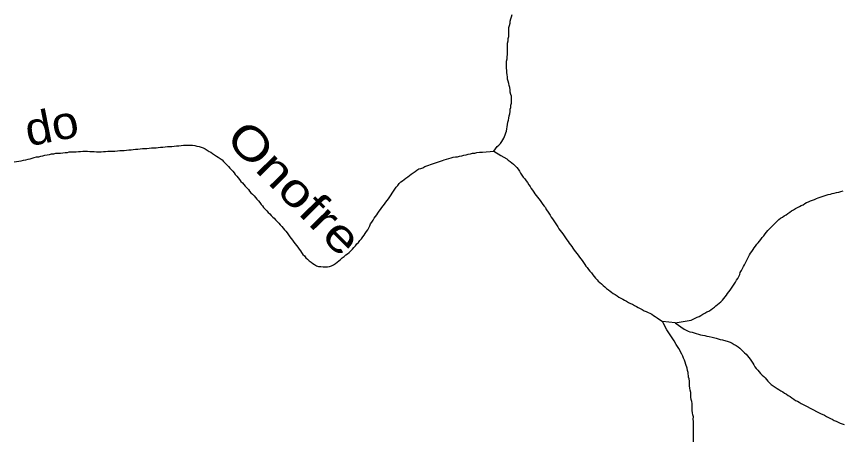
# Model space of a CAD drawing. Extents: x 652.3 to 678, y 7316.9 to 7344.9.
# Drawn here: x 664.125 to 666.148, y 7335.067 to 7336.104 of the extents above; entities that cross this region are included whole.
import ezdxf
from ezdxf.enums import TextEntityAlignment as Align

# ---------------------------------------------------------------- set-up
doc = ezdxf.new("R2010")
doc.units = 0
doc.header["$LTSCALE"] = 0.032
doc.layers.add('61', color=7, linetype='Continuous')
doc.layers.add('7', color=7, linetype='Continuous', lineweight=25)

msp = doc.modelspace()

# ---------------------------------------------------------------- linework, layer by layer
at = {"layer": '7'}
msp.add_line((665.7378, 7335.3533), (665.7067, 7335.3564), dxfattribs=at)
for points in [[(665.2937, 7335.774), (665.3025, 7335.7852), (665.3064, 7335.7891), (665.3104, 7335.7931), (665.3136, 7335.7979), (665.3184, 7335.8058), (665.3215, 7335.8138), (665.3231, 7335.8186), (665.3247, 7335.8234), (665.3255, 7335.8289), (665.3271, 7335.8337), (665.3279, 7335.8393), (665.3287, 7335.8448), (665.3303, 7335.8496), (665.3311, 7335.8552), (665.3319, 7335.8607), (665.3335, 7335.8655), (665.3343, 7335.8711), (665.3343, 7335.8767), (665.3359, 7335.8814), (665.3359, 7335.887), (665.3375, 7335.8918), (665.3375, 7335.9085), (665.3359, 7335.9133), (665.3343, 7335.9188), (665.3343, 7335.9244), (665.3335, 7335.93), (665.3319, 7335.9347), (665.3311, 7335.9403), (665.3295, 7335.9459), (665.3279, 7335.9507), (665.3279, 7335.9562), (665.3263, 7335.961), (665.3255, 7335.9666), (665.3255, 7335.9721), (665.3247, 7335.9777), (665.3247, 7335.9944), (665.3263, 7336), (665.3271, 7336.0056), (665.3279, 7336.0111), (665.3279, 7336.039), (665.3295, 7336.0446), (665.3295, 7336.0501), (665.3311, 7336.0549), (665.3311, 7336.0772), (665.3327, 7336.082), (665.3343, 7336.0875), (665.3343, 7336.0931), (665.3359, 7336.0987), (665.3375, 7336.1034), (665.3391, 7336.109)], [(664.2712, 7335.7724), (664.2768, 7335.7732), (664.2824, 7335.7732), (664.2879, 7335.774), (664.2935, 7335.774), (664.2991, 7335.774), (664.3047, 7335.7732), (664.3102, 7335.7732), (664.3158, 7335.7732), (664.3214, 7335.7724), (664.3269, 7335.7724), (664.3325, 7335.7724), (664.3381, 7335.7732), (664.3436, 7335.7732), (664.3492, 7335.774), (664.3548, 7335.774), (664.3604, 7335.774), (664.3659, 7335.774), (664.3723, 7335.7748), (664.3779, 7335.7756), (664.3834, 7335.7756), (664.389, 7335.7756), (664.3946, 7335.7764), (664.4001, 7335.7772), (664.4057, 7335.7772), (664.4113, 7335.778), (664.4169, 7335.7788), (664.4224, 7335.7788), (664.428, 7335.7796), (664.4336, 7335.7804), (664.4391, 7335.7804), (664.4447, 7335.7804), (664.4503, 7335.7812), (664.4558, 7335.782), (664.4614, 7335.782), (664.467, 7335.782), (664.4725, 7335.7828), (664.4781, 7335.7836), (664.4837, 7335.7836), (664.4893, 7335.7844), (664.4948, 7335.7852), (664.5004, 7335.7852), (664.506, 7335.7852), (664.5115, 7335.786), (664.5171, 7335.7868), (664.5227, 7335.7868), (664.5282, 7335.7875), (664.5338, 7335.7883), (664.5394, 7335.7883), (664.545, 7335.7883), (664.5505, 7335.7883), (664.5561, 7335.7883), (664.5617, 7335.7875), (664.5672, 7335.786), (664.5728, 7335.7852), (664.5776, 7335.7836), (664.5824, 7335.782), (664.5871, 7335.7796), (664.5919, 7335.7764), (664.5967, 7335.7732), (664.6015, 7335.7716), (664.6054, 7335.7684), (664.6102, 7335.7653), (664.615, 7335.7621), (664.619, 7335.7589), (664.6237, 7335.7557), (664.6285, 7335.7525), (664.6325, 7335.7486), (664.6365, 7335.7446), (664.6404, 7335.7406), (664.6444, 7335.7366), (664.6476, 7335.7326), (664.6508, 7335.7287), (664.6548, 7335.7247), (664.6579, 7335.7207), (664.6611, 7335.7167), (664.6651, 7335.7128), (664.6683, 7335.7088), (664.6715, 7335.7048), (664.6747, 7335.7), (664.6786, 7335.696), (664.6818, 7335.6921), (664.685, 7335.6881), (664.689, 7335.6841), (664.693, 7335.6801), (664.6961, 7335.6761), (664.6993, 7335.6722), (664.7033, 7335.6682), (664.7073, 7335.6642), (664.7105, 7335.6602), (664.7136, 7335.6563), (664.7176, 7335.6523), (664.7208, 7335.6483), (664.724, 7335.6435), (664.728, 7335.6403), (664.7304, 7335.6356), (664.7343, 7335.6316), (664.7383, 7335.6276), (664.7415, 7335.6236), (664.7455, 7335.6205), (664.7487, 7335.6165)], [(665.2665, 7335.7716), (665.2937, 7335.774), (665.2937, 7335.774)], [(665.2937, 7335.774), (665.3112, 7335.7637), (665.3255, 7335.7549), (665.3295, 7335.7517), (665.3343, 7335.7486), (665.3383, 7335.7454), (665.3422, 7335.7422), (665.3462, 7335.7382), (665.3502, 7335.7342), (665.3534, 7335.7295), (665.3566, 7335.7247), (665.3597, 7335.7199), (665.3629, 7335.7151), (665.3661, 7335.7104), (665.3701, 7335.7064), (665.3733, 7335.7016), (665.3765, 7335.6968), (665.3796, 7335.6913), (665.3828, 7335.6873), (665.3852, 7335.6825), (665.3884, 7335.6785), (665.3916, 7335.6738), (665.3948, 7335.669), (665.3979, 7335.665), (665.4011, 7335.661), (665.4043, 7335.6571), (665.4075, 7335.6531), (665.4107, 7335.6483), (665.4138, 7335.6435), (665.417, 7335.6395), (665.4202, 7335.6356), (665.4226, 7335.6308), (665.4258, 7335.6268), (665.429, 7335.622), (665.4321, 7335.6173), (665.4345, 7335.6125), (665.4377, 7335.6077), (665.4409, 7335.6029), (665.4441, 7335.5982), (665.4473, 7335.5934), (665.4505, 7335.5886), (665.4536, 7335.5838), (665.4568, 7335.5791), (665.46, 7335.5751), (665.4632, 7335.5711), (665.4664, 7335.5663), (665.4695, 7335.5616), (665.4727, 7335.5568), (665.4759, 7335.5528), (665.4783, 7335.548), (665.4815, 7335.5441), (665.4847, 7335.5401), (665.4878, 7335.5361), (665.491, 7335.5313), (665.4942, 7335.5274), (665.4974, 7335.5234), (665.5006, 7335.5186), (665.5038, 7335.5138), (665.5069, 7335.5099), (665.5101, 7335.5059), (665.5133, 7335.5011), (665.5165, 7335.4963), (665.5197, 7335.4923), (665.5229, 7335.4884), (665.526, 7335.4836), (665.5292, 7335.4796), (665.5332, 7335.4756), (665.5364, 7335.4709), (665.5396, 7335.4669), (665.5427, 7335.4629)], [(664.1193, 7335.7478), (664.1256, 7335.7486), (664.1312, 7335.7494), (664.1368, 7335.7501), (664.1423, 7335.7517), (664.1479, 7335.7525), (664.1535, 7335.7541), (664.159, 7335.7549), (664.1638, 7335.7565), (664.1686, 7335.7581), (664.1742, 7335.7597), (664.1797, 7335.7605), (664.1845, 7335.7621), (664.1901, 7335.7629), (664.1949, 7335.7645), (664.2004, 7335.7653), (664.206, 7335.7661), (664.2108, 7335.7677), (664.2163, 7335.7677), (664.2219, 7335.7692), (664.2275, 7335.7692), (664.233, 7335.7692), (664.2386, 7335.77), (664.2442, 7335.7708), (664.2498, 7335.7708), (664.2545, 7335.7724), (664.2601, 7335.7724), (664.2657, 7335.7724), (664.2712, 7335.7724)], [(665.125, 7335.7366), (665.1298, 7335.7382), (665.1346, 7335.7398), (665.1393, 7335.7414), (665.1441, 7335.743), (665.1489, 7335.7446), (665.1537, 7335.7462), (665.1584, 7335.7478), (665.1632, 7335.7494), (665.168, 7335.7509), (665.1728, 7335.7525), (665.1783, 7335.7541), (665.1839, 7335.7557), (665.1895, 7335.7573), (665.1942, 7335.7589), (665.1998, 7335.7597), (665.2054, 7335.7605), (665.2102, 7335.7621), (665.2157, 7335.7629), (665.2205, 7335.7645), (665.2261, 7335.7653), (665.2316, 7335.7669), (665.2372, 7335.7677), (665.242, 7335.7692), (665.2475, 7335.7692), (665.2523, 7335.7708), (665.2587, 7335.7716), (665.2643, 7335.7716), (665.2665, 7335.7716)], [(664.7487, 7335.6165), (664.7526, 7335.6125), (664.7566, 7335.6093), (664.7598, 7335.6053), (664.7638, 7335.6014), (664.7677, 7335.5974), (664.7709, 7335.5934), (664.7749, 7335.5894), (664.7781, 7335.5854), (664.7813, 7335.5815), (664.7845, 7335.5775), (664.7884, 7335.5735), (664.7916, 7335.5687), (664.7948, 7335.564), (664.798, 7335.56), (664.8012, 7335.556), (664.8044, 7335.5512), (664.8075, 7335.5465), (664.8107, 7335.5425), (664.8139, 7335.5385), (664.8171, 7335.5337), (664.8203, 7335.5297), (664.8234, 7335.5258), (664.8266, 7335.521), (664.8306, 7335.517), (664.8338, 7335.5122), (664.8378, 7335.5091), (664.8417, 7335.5051), (664.8465, 7335.5019), (664.8505, 7335.4987), (664.8553, 7335.4963), (664.86, 7335.4931), (664.8648, 7335.4916), (664.8704, 7335.4908), (664.876, 7335.49), (664.8815, 7335.49), (664.8871, 7335.49), (664.8919, 7335.4916), (664.8967, 7335.4931), (664.9014, 7335.4955), (664.9062, 7335.4987), (664.9102, 7335.5019), (664.9142, 7335.5051), (664.9189, 7335.5083), (664.9229, 7335.5122), (664.9277, 7335.5154), (664.9317, 7335.5194), (664.9356, 7335.5226), (664.9396, 7335.5258), (664.9436, 7335.5297), (664.9476, 7335.5337), (664.9516, 7335.5377), (664.9555, 7335.5417), (664.9587, 7335.5465), (664.9627, 7335.5504), (664.9659, 7335.5552), (664.9699, 7335.5592), (664.973, 7335.564), (664.9762, 7335.5679), (664.9794, 7335.5719), (664.9826, 7335.5767), (664.9858, 7335.5815), (664.9882, 7335.5862), (664.9905, 7335.591), (664.9921, 7335.5958), (664.9953, 7335.5998), (664.9985, 7335.6045), (665.0009, 7335.6093), (665.0041, 7335.6141), (665.0073, 7335.6181), (665.0104, 7335.622), (665.0136, 7335.6268), (665.0168, 7335.6308), (665.02, 7335.6356), (665.0232, 7335.6403), (665.0263, 7335.6443), (665.0295, 7335.6491), (665.0327, 7335.6531), (665.0359, 7335.6571), (665.0391, 7335.6618), (665.0423, 7335.6666), (665.0454, 7335.6714), (665.0486, 7335.6761), (665.0518, 7335.6809), (665.055, 7335.6857), (665.059, 7335.6897), (665.0622, 7335.6945), (665.0661, 7335.6984), (665.0701, 7335.7016), (665.0741, 7335.7048), (665.0789, 7335.708), (665.0836, 7335.7112), (665.0876, 7335.7143), (665.0916, 7335.7175), (665.0964, 7335.7207), (665.1011, 7335.7239), (665.1059, 7335.7271), (665.1107, 7335.7303), (665.1155, 7335.7318), (665.1202, 7335.7334), (665.125, 7335.7366)], [(666.0011, 7335.6125), (666.005, 7335.6157), (666.0098, 7335.6181), (666.0138, 7335.6212), (666.0186, 7335.6244), (666.0233, 7335.6276), (666.0281, 7335.63), (666.0329, 7335.6332), (666.0377, 7335.6356), (666.0424, 7335.638), (666.0464, 7335.6411), (666.0512, 7335.6427), (666.0552, 7335.6459), (666.0599, 7335.6483), (666.0647, 7335.6499), (666.0695, 7335.6523), (666.0743, 7335.6539), (666.079, 7335.6555), (666.0838, 7335.6578), (666.0886, 7335.6594), (666.0934, 7335.661), (666.0981, 7335.6626), (666.1029, 7335.6642), (666.1077, 7335.6658), (666.1125, 7335.6674), (666.118, 7335.6682), (666.1228, 7335.6698), (666.1276, 7335.6714), (666.1332, 7335.673), (666.1387, 7335.6738), (666.1435, 7335.6754), (666.1491, 7335.6769)], [(665.7378, 7335.3533), (665.7775, 7335.3595), (665.787, 7335.3642), (665.7918, 7335.3666), (665.7966, 7335.3682), (665.8013, 7335.3714), (665.8061, 7335.3746), (665.8109, 7335.377), (665.8157, 7335.3802), (665.8204, 7335.3817), (665.8252, 7335.3849), (665.8292, 7335.3881), (665.834, 7335.3913), (665.838, 7335.3945), (665.8419, 7335.3977), (665.8459, 7335.4016), (665.8499, 7335.4048), (665.8539, 7335.4088), (665.857, 7335.4128), (665.8602, 7335.4168), (665.8634, 7335.4207), (665.8666, 7335.4247), (665.8698, 7335.4287), (665.873, 7335.4335), (665.8761, 7335.4382), (665.8793, 7335.443), (665.8825, 7335.4478), (665.8857, 7335.4526), (665.8881, 7335.4573), (665.8913, 7335.4621), (665.8936, 7335.4669), (665.896, 7335.4717), (665.8976, 7335.4764), (665.9008, 7335.4812), (665.9032, 7335.486), (665.9056, 7335.4908), (665.908, 7335.4955), (665.9104, 7335.5003), (665.9127, 7335.5051), (665.9151, 7335.5099), (665.9175, 7335.5146), (665.9199, 7335.5194), (665.9223, 7335.5242), (665.9255, 7335.5282), (665.9287, 7335.5329), (665.9318, 7335.5369), (665.935, 7335.5409), (665.9382, 7335.5457), (665.9414, 7335.5496), (665.9446, 7335.5536), (665.9478, 7335.5576), (665.9509, 7335.5624), (665.9549, 7335.5663), (665.9581, 7335.5711), (665.9621, 7335.5751), (665.9653, 7335.5791), (665.9684, 7335.5831), (665.9724, 7335.587), (665.9764, 7335.591), (665.9804, 7335.595), (665.9844, 7335.599), (665.9883, 7335.6029), (665.9923, 7335.6061), (665.9963, 7335.6093), (666.0011, 7335.6125)], [(665.5427, 7335.4629), (665.5467, 7335.4589), (665.5499, 7335.4549), (665.5539, 7335.4518), (665.5579, 7335.4486), (665.5618, 7335.4446), (665.5658, 7335.4414), (665.5698, 7335.4374), (665.5746, 7335.4343), (665.5786, 7335.4311), (665.5825, 7335.4279), (665.5865, 7335.4247), (665.5913, 7335.4223), (665.5961, 7335.4191), (665.6, 7335.416), (665.6048, 7335.4136), (665.6096, 7335.4112), (665.6144, 7335.4088), (665.6191, 7335.4064), (665.6239, 7335.4032), (665.6287, 7335.4008), (665.6335, 7335.3985), (665.6382, 7335.3953), (665.643, 7335.3929), (665.6478, 7335.3905), (665.6526, 7335.3881), (665.6573, 7335.3857), (665.6621, 7335.3825), (665.6669, 7335.3809), (665.6717, 7335.3786), (665.6764, 7335.377), (665.6812, 7335.3746), (665.6852, 7335.3714), (665.6892, 7335.3682), (665.6939, 7335.365), (665.7067, 7335.3564)], [(665.7767, 7335.182), (665.7751, 7335.1876), (665.7743, 7335.1932), (665.7735, 7335.1987), (665.7735, 7335.2099), (665.7727, 7335.2154), (665.7711, 7335.2202), (665.7695, 7335.2314), (665.7679, 7335.2361), (665.7671, 7335.2417), (665.764, 7335.2513), (665.7624, 7335.2568), (665.7608, 7335.2616), (665.7584, 7335.2664), (665.7568, 7335.2711), (665.7544, 7335.2759), (665.7472, 7335.2902), (665.7441, 7335.295), (665.7409, 7335.2998), (665.7353, 7335.3093), (665.7305, 7335.3165), (665.7242, 7335.326), (665.721, 7335.3308), (665.7178, 7335.3356), (665.7088, 7335.3533), (665.7067, 7335.3564)], [(665.7378, 7335.3533), (665.76, 7335.3372), (665.7647, 7335.3348), (665.7695, 7335.3324), (665.7743, 7335.3308), (665.7799, 7335.33), (665.7846, 7335.3284), (665.7894, 7335.3268), (665.795, 7335.3253), (665.7998, 7335.3237), (665.8053, 7335.3229), (665.8109, 7335.3221), (665.8157, 7335.3205), (665.8212, 7335.3197), (665.8284, 7335.3181), (665.8387, 7335.3157), (665.8435, 7335.3141), (665.8483, 7335.3125), (665.8539, 7335.3117), (665.8682, 7335.307), (665.873, 7335.3054), (665.8777, 7335.303), (665.8825, 7335.2998), (665.8873, 7335.2974), (665.8921, 7335.2942), (665.896, 7335.291), (665.9, 7335.2879), (665.904, 7335.2839), (665.908, 7335.2799), (665.9119, 7335.2759), (665.9215, 7335.264), (665.9279, 7335.2544), (665.931, 7335.2497), (665.9334, 7335.2449), (665.9366, 7335.2409), (665.9406, 7335.2369), (665.9438, 7335.233), (665.947, 7335.229), (665.9509, 7335.225), (665.9549, 7335.2218), (665.9581, 7335.2178), (665.9613, 7335.2139), (665.9653, 7335.2099), (665.9692, 7335.2059), (665.9732, 7335.2019), (665.978, 7335.1987), (665.9828, 7335.1956), (665.9875, 7335.1924), (665.9923, 7335.1892), (665.9971, 7335.186), (666.0019, 7335.1836), (666.0058, 7335.1804), (666.0106, 7335.178), (666.0146, 7335.1749), (666.0194, 7335.1725), (666.0241, 7335.1693), (666.0289, 7335.1661), (666.0329, 7335.1629), (666.0377, 7335.1613), (666.0416, 7335.1582), (666.0464, 7335.155), (666.0512, 7335.1526), (666.056, 7335.1502), (666.0894, 7335.1335), (666.0942, 7335.1311), (666.1037, 7335.1263), (666.1085, 7335.1231), (666.1133, 7335.1208), (666.118, 7335.1184), (666.1228, 7335.1168), (666.1276, 7335.1136), (666.1324, 7335.112), (666.1371, 7335.1096), (666.1419, 7335.1072), (666.1467, 7335.1056), (666.1515, 7335.104)], [(665.783, 7335.0611), (665.783, 7335.1112), (665.7823, 7335.1168), (665.783, 7335.1224), (665.7815, 7335.1271), (665.7807, 7335.1327), (665.7799, 7335.1383), (665.7799, 7335.155), (665.7791, 7335.1605), (665.7775, 7335.1653), (665.7767, 7335.1709), (665.7767, 7335.182)]]:
    msp.add_lwpolyline(points, dxfattribs=at)

# ---------------------------------------------------------------- texts
at = {"layer": '61'}
for s, rotation, width, p in [('do', 11.166, 1.1, (664.2187, 7335.7981)), ('Onofre', 314.683, 1.25, (664.7775, 7335.656))]:
    msp.add_text(s, height=0.08, rotation=rotation, dxfattribs=dict(at, width=width)).set_placement(p, align=Align.CENTER)

doc.saveas('drawing.dxf')
